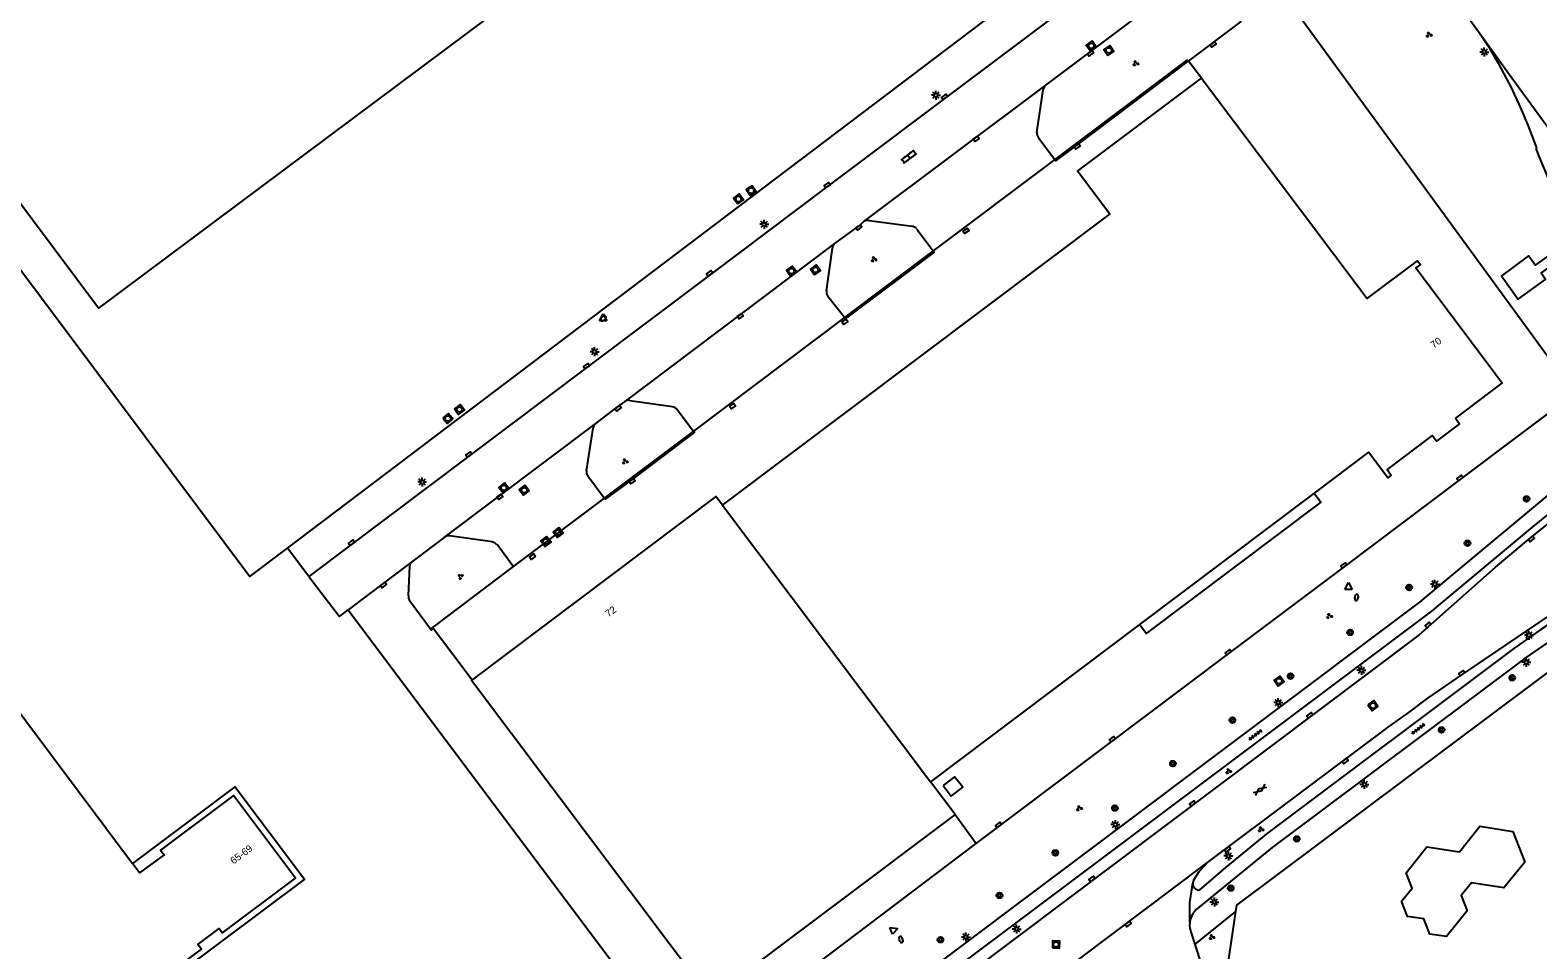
# Model space of a CAD drawing. Extents: x 130998 to 133001, y 398999 to 403002.
# Drawn here: x 131227 to 131437.4, y 399686.6 to 399814.9 of the extents above; entities that cross this region are included whole.
import ezdxf

# ---------------------------------------------------------------- set-up
doc = ezdxf.new("R2010")
doc.units = 0
for name, color, linetype in [('gg-afsc-hekwerk', 7, 'Continuous'), ('gg-anno-huisnummerreeks BGT', 7, 'Continuous'), ('gg-bbg-bijgebouw', 7, 'Continuous'), ('gg-bbg-hoofdgebouw', 7, 'Continuous'), ('gg-bbg-lage trafo', 7, 'Continuous'), ('gg-bbg-luifel en loopbrug', 7, 'Continuous'), ('gg-bbg-onder overbouw', 7, 'Continuous'), ('gg-bbg-pand overbouw', 7, 'Continuous'), ('gg-bbg-tussenscheiding', 7, 'Continuous'), ('gg-knt-verharding', 7, 'Continuous'), ('gg-knt-verharding nz', 7, 'Continuous'), ('gt-grn-groengrens', 7, 'Continuous'), ('gt-symb-boom', 7, 'Continuous'), ('gt-symb-brandkraan', 7, 'Continuous'), ('gt-symb-gesloten verharding', 7, 'Continuous'), ('gt-symb-groenvak', 7, 'Continuous'), ('gt-symb-klinker verharding', 7, 'Continuous'), ('gt-symb-kolk', 7, 'Continuous'), ('gt-symb-kolk center center', 7, 'Continuous'), ('gt-symb-lichtmast', 7, 'Continuous'), ('gt-symb-rioolschacht', 7, 'Continuous'), ('gt-symb-tegel verharding', 7, 'Continuous'), ('gt-symb-waterafsluiter', 7, 'Continuous')]:
    doc.layers.add(name, color=color, linetype=linetype)

# ---------------------------------------------------------------- blocks, each defined once
blk = doc.blocks.new('gt0-BOOM')
at = {"layer": 'gt-symb-boom'}
for radius in [0.4, 0.2]:
    blk.add_circle((0, 0), radius, dxfattribs=at)
blk = doc.blocks.new('gt0-TEG1')
at = {"layer": 'gt-symb-tegel verharding'}
for p, q in [((-1.12, 0), (1.12, 0)), ((-0.9, -0.25), (-0.9, 0.25)), ((-0.45, -0.25), (-0.45, 0.25)), ((0, -0.25), (0, 0.25)), ((0.45, -0.25), (0.45, 0.25)), ((0.9, -0.25), (0.9, 0.25))]:
    blk.add_line(p, q, dxfattribs=at)
blk = doc.blocks.new('gt0-LMAST')
at = {"layer": 'gt-symb-lichtmast'}
for p, q in [((-0.18, 0.17), (-0.45, 0.44)), ((-0.01, 0.25), (-0.01, 0.62)), ((0.17, 0.17), (0.44, 0.44)), ((-0.26, 0), (-0.63, 0)), ((-0.18, -0.18), (-0.45, -0.45)), ((-0.01, -0.25), (-0.01, -0.63)), ((0.44, -0.45), (0.17, -0.18)), ((0.24, 0), (0.62, 0))]:
    blk.add_line(p, q, dxfattribs=at)
blk.add_circle((-0.01, 0), 0.25, dxfattribs=at)
blk = doc.blocks.new('gt0-KOLK')
at = {"layer": 'gt-symb-kolk'}
blk.add_lwpolyline([(0, 0), (0.37, 0), (0.37, 0.4), (-0.38, 0.4), (-0.38, 0), (0, 0)], dxfattribs=at)
blk = doc.blocks.new('gt0-GRVAK')
at = {"layer": 'gt-symb-groenvak'}
for p, q in [((-0.11, 0.19), (-0.23, 0.24)), ((-0.18, 0.15), (0.09, 0.15)), ((-0.09, 0.21), (-0.16, 0.32)), ((-0.05, 0.21), (-0.05, 0.39)), ((0, 0.21), (0.06, 0.32)), ((0.01, 0.19), (0.13, 0.24)), ((0.26, -0.05), (0.2, 0.06)), ((0.3, -0.05), (0.3, 0.13)), ((0.35, -0.05), (0.41, 0.06)), ((-0.24, -0.23), (-0.36, -0.18)), ((-0.32, -0.26), (-0.05, -0.26)), ((-0.23, -0.21), (-0.29, -0.09)), ((-0.18, -0.2), (-0.18, -0.02)), ((-0.14, -0.21), (-0.07, -0.09)), ((-0.12, -0.23), (0, -0.18)), ((0.24, -0.07), (0.12, -0.02)), ((0.17, -0.11), (0.44, -0.11)), ((0.37, -0.07), (0.49, -0.02))]:
    blk.add_line(p, q, dxfattribs=at)
blk = doc.blocks.new('gt0-GESVH1')
at = {"layer": 'gt-symb-gesloten verharding'}
for p, q in [((-0.99, -0.26), (0.01, 0.24)), ((0.01, -0.26), (-0.99, 0.24)), ((0.01, 0.24), (1.01, -0.26)), ((1.01, 0.24), (0.01, -0.26))]:
    blk.add_line(p, q, dxfattribs=at)
blk = doc.blocks.new('gt0-RS')
at = {"layer": 'gt-symb-rioolschacht'}
blk.add_lwpolyline([(-0.5, -0.5), (0.5, -0.5), (0.5, 0.5), (-0.5, 0.5)], close=True, dxfattribs=at)
blk.add_circle((0, 0), 0.375, dxfattribs=at)
blk = doc.blocks.new('gt0-WAFSL')
at = {"layer": 'gt-symb-waterafsluiter'}
for p, q in [((-0.5, -0.33), (0, 0.67)), ((0, 0.67), (0.5, -0.33)), ((0.5, -0.33), (-0.5, -0.33))]:
    blk.add_line(p, q, dxfattribs=at)
blk = doc.blocks.new('gt0-BR')
at = {"layer": 'gt-symb-brandkraan'}
for centre, radius, start, end in [((-0.24, 0), 0.206, 107.5669, 252.4331), ((0.6, -2.66), 3, 106.892, 107.5669), ((0, -0.69), 0.938, 73.108, 106.892), ((-0.6, -2.66), 3, 72.4331, 73.108), ((0.24, 0), 0.206, 287.567, 72.4331), ((0.6, 2.66), 3, 252.4331, 253.108), ((0, 0.69), 0.938, 253.108, 286.8921), ((-0.6, 2.66), 3, 286.8921, 287.567)]:
    blk.add_arc(centre, radius, start, end, dxfattribs=at)
blk = doc.blocks.new('gt0-KL1')
at = {"layer": 'gt-symb-klinker verharding'}
for p, q in [((-1.15, 0.3), (1.15, 0.3)), ((-1, -0.3), (-1, 0.3)), ((-0.5, 0.3), (-0.5, 0.45)), ((0, -0.3), (0, 0.3)), ((0.5, 0.3), (0.5, 0.45)), ((1, -0.3), (1, 0.3)), ((-1.15, -0.3), (1.15, -0.3)), ((-0.5, -0.45), (-0.5, -0.3)), ((0.5, -0.45), (0.5, -0.3))]:
    blk.add_line(p, q, dxfattribs=at)
blk = doc.blocks.new('gt0-KOLKCC')
at = {"layer": 'gt-symb-kolk center center'}
blk.add_lwpolyline([(-0.38, 0.2), (0.38, 0.2), (0.38, -0.2), (-0.38, -0.2)], close=True, dxfattribs=at)

msp = doc.modelspace()

# ---------------------------------------------------------------- linework, layer by layer
at = {"layer": 'gg-afsc-hekwerk'}
for p, q in [((131388.66, 399810.58), (131388.59, 399810.52)), ((131390.47, 399808.21), (131388.66, 399810.58)), ((131370, 399796.86), (131353.02, 399784.09)), ((131353.02, 399784.09), (131340.64, 399774.78)), ((131340.64, 399774.78), (131319.59, 399758.95)), ((131319.59, 399758.95), (131307.15, 399749.59)), ((131307.15, 399749.59), (131294.45, 399740.04)), ((131294.45, 399740.04), (131283.17, 399731.56)), ((131283.17, 399731.56), (131282.91, 399731.36)), ((131283.17, 399731.56), (131283.3, 399731.39)), ((131283.3, 399731.39), (131288.72, 399724.24))]:
    msp.add_line(p, q, dxfattribs=at)
for points in [[(131075.66, 399982.17), (131257.69, 399738.64), (131262.93, 399742.61)], [(131262.93, 399742.61), (131396.05, 399843.43), (131394.77, 399845.15)], [(131388.59, 399810.52), (131388.43, 399810.72), (131370, 399796.86)], [(131395.26, 399691.89), (131395.4, 399692.77), (131442.64, 399728.16)], [(131392.53, 399678.08), (131393.29, 399678.64), (131395.26, 399691.89)]]:
    msp.add_lwpolyline(points, dxfattribs=at)
at = {"layer": 'gg-bbg-bijgebouw'}
msp.add_lwpolyline([(131418.4, 399693.37), (131419.85, 399695.18), (131419.01, 399697.32), (131421.9, 399700.91), (131426.46, 399700.22), (131429.33, 399703.8), (131433.9, 399703.09), (131435.58, 399698.81), (131432.68, 399695.22), (131428.14, 399695.92), (131426.7, 399694.14), (131427.55, 399691.99), (131424.66, 399688.4), (131422.35, 399688.73), (131421.51, 399690.87), (131419.24, 399691.23), (131418.4, 399693.37)], dxfattribs=at)
at = {"layer": 'gg-bbg-hoofdgebouw'}
for p in [(131381.81, 399731.95), (131356.08, 399705.42)]:
    msp.add_line(p, (131352.64, 399710.01), dxfattribs=at)
for points in [[(131336.13, 399850.49), (131236.57, 399776.11), (131107.17, 399949.27), (131206.75, 400023.65)], [(131000, 399908.83), (131054, 399949.18), (131181.45, 399778.6), (131241.3, 399698.61)], [(131323.66, 399748.61), (131377.69, 399789.23), (131373.19, 399795.22), (131390.47, 399808.21)], [(131390.47, 399808.21), (131413.6, 399777.46), (131420.63, 399782.72), (131421.01, 399782.21), (131420.38, 399781.75), (131432.43, 399765.67), (131425.9, 399760.75), (131426.49, 399759.96), (131423.27, 399757.54), (131422.68, 399758.33), (131416.36, 399753.61), (131416.96, 399752.82), (131416.45, 399752.43), (131413.78, 399755.99), (131406.21, 399750.27)], [(131323.66, 399748.61), (131322.72, 399749.82), (131288.72, 399724.24)], [(131321.83, 399679.96), (131288.6, 399724.15), (131288.72, 399724.24)], [(131229.94, 399670.94), (131250.92, 399686.63), (131250.43, 399687.29), (131253.41, 399689.53), (131253.89, 399688.94), (131264.08, 399696.57), (131255.42, 399708.08), (131245.24, 399700.47), (131245.72, 399699.82), (131242.29, 399697.28), (131241.3, 399698.61)], [(131356.08, 399705.42), (131321.95, 399679.8), (131321.83, 399679.96)]]:
    msp.add_lwpolyline(points, dxfattribs=at)
at = {"layer": 'gg-bbg-lage trafo'}
msp.add_lwpolyline([(131354.42, 399709.49), (131355.55, 399708.02), (131357.15, 399709.24), (131356.03, 399710.72), (131354.42, 399709.49)], dxfattribs=at)
at = {"layer": 'gg-bbg-luifel en loopbrug'}
msp.add_lwpolyline([(131229.94, 399670.94), (131230.43, 399670.29), (131265.32, 399696.38), (131255.6, 399709.31), (131241.3, 399698.61)], dxfattribs=at)
at = {"layer": 'gg-bbg-onder overbouw'}
msp.add_line((131406.21, 399750.27), (131381.81, 399731.95), dxfattribs=at)
at = {"layer": 'gg-bbg-pand overbouw'}
msp.add_lwpolyline([(131406.21, 399750.27), (131407.14, 399749.04), (131382.76, 399730.72), (131381.81, 399731.95)], dxfattribs=at)
at = {"layer": 'gg-bbg-tussenscheiding'}
msp.add_line((131323.66, 399748.61), (131352.64, 399710.01), dxfattribs=at)
at = {"layer": 'gg-knt-verharding'}
for p, q in [((131368.76, 399807.23), (131386.13, 399820.3)), ((131424.19, 399821.55), (131429.22, 399814.59)), ((131429.22, 399814.59), (131430.31, 399812.9)), ((131367.51, 399800.64), (131368.38, 399806.59)), ((131367.74, 399799.89), (131370, 399796.86)), ((131344.11, 399788.35), (131350.08, 399787.54)), ((131350.74, 399787.15), (131353.02, 399784.09)), ((131338.15, 399778.53), (131338.97, 399784.47)), ((131340.64, 399774.78), (131338.34, 399777.75)), ((131310.7, 399763.23), (131316.64, 399762.36)), ((131317.31, 399761.94), (131319.59, 399758.95)), ((131304.64, 399753.42), (131305.57, 399759.37)), ((131307.15, 399749.59), (131304.83, 399752.68)), ((131284.79, 399744.09), (131280.3, 399740.72)), ((131291.51, 399743.48), (131285.55, 399744.32)), ((131294.45, 399740.04), (131292.18, 399743.1)), ((131279.98, 399740.12), (131279.8, 399735.97)), ((131271.4, 399733.99), (131315.48, 399675.21)), ((131280.03, 399735.24), (131282.91, 399731.36)), ((131421.28, 399735.36), (131319.72, 399659.16)), ((131422.92, 399734.08), (131322.33, 399658.64)), ((131391.3, 399698.73), (131416.52, 399717.65)), ((131356.08, 399705.42), (131359.03, 399701.41)), ((131318.71, 399670.9), (131359.03, 399701.41)), ((131367.91, 399681.17), (131391.3, 399698.73)), ((131389.55, 399687.32), (131392.53, 399678.08))]:
    msp.add_line(p, q, dxfattribs=at)
for points in [[(131399.69, 399839.18), (131399.29, 399838.88), (131399.14, 399838.82), (131338.35, 399793.11), (131321.95, 399780.8), (131304.77, 399767.85), (131265.93, 399738.67)], [(131441.74, 399765.29), (131401.62, 399820.31), (131400.77, 399819.72), (131398.35, 399822.96)], [(131388.66, 399810.58), (131395.95, 399816.07), (131393.51, 399819.36)], [(131429.22, 399814.59), (131433.41, 399808.74), (131439.06, 399800.97)], [(131370, 399796.86), (131370.13, 399796.68), (131373.01, 399798.82), (131388.59, 399810.52)], [(131436.03, 399801.63), (131437.23, 399798.47), (131437.13, 399798.42)], [(131339.31, 399785.12), (131342.55, 399787.52), (131343.36, 399788.18)], [(131443.87, 399785.34), (131437.87, 399781.02), (131438.48, 399780.15), (131434.62, 399777.37), (131432.31, 399780.59), (131436.17, 399783.39), (131437.07, 399782.11), (131443.13, 399786.45)], [(131353.02, 399784.09), (131353.15, 399783.93), (131340.77, 399774.61), (131340.64, 399774.78)], [(131359.03, 399701.41), (131394.31, 399727.93), (131410.47, 399740.04), (131426.65, 399752.24), (131442.55, 399764.18), (131441.74, 399765.29)], [(131305.96, 399760.03), (131308.94, 399762.28), (131310.04, 399763.09)], [(131319.59, 399758.95), (131319.72, 399758.79), (131310.89, 399752.12), (131307.27, 399749.43), (131307.15, 399749.59)], [(131421.28, 399735.36), (131443, 399753.43), (131443.6, 399753.97)], [(131422.92, 399734.08), (131436.68, 399745.54), (131442.08, 399749.97), (131442, 399750.09), (131442.8, 399750.74)], [(131420.85, 399730.51), (131431.48, 399739.97), (131436.08, 399743.83), (131440.78, 399747.57), (131443.95, 399750.03)], [(131416.52, 399717.65), (131419.4, 399719.7), (131422.05, 399721.67), (131426.92, 399725.02), (131440.6, 399734.3), (131450.64, 399740.71)], [(131265.93, 399738.67), (131270.19, 399733.08), (131271.4, 399733.99)], [(131450.95, 399738.55), (131450.05, 399738.15), (131449.99, 399738.23), (131448.9, 399737.77), (131445.36, 399735.93), (131443.57, 399734.92), (131441.8, 399733.86), (131437.82, 399731.26), (131434.05, 399728.62)], [(131435.43, 399727.13), (131441.36, 399731.18), (131443.57, 399732.57), (131445.83, 399733.86), (131449.84, 399735.97), (131452.15, 399736.94), (131454.52, 399737.75)], [(131282.91, 399731.36), (131283.04, 399731.19), (131283.3, 399731.39)], [(131420.85, 399730.51), (131343.51, 399672.35), (131328.26, 399660.92)], [(131435.43, 399727.13), (131400.34, 399700.84), (131389.95, 399692.36)], [(131434.05, 399728.62), (131399.49, 399702.72), (131393.84, 399698.05), (131390.16, 399694.89)], [(131391.3, 399698.73), (131390.1, 399697.42), (131389.37, 399696.26), (131389.26, 399695.85)], [(131388.84, 399690.44), (131388.83, 399693.18), (131389.26, 399695.85)], [(131388.84, 399690.44), (131388.8, 399689.99), (131388.84, 399689.54), (131389.55, 399687.32)]]:
    msp.add_lwpolyline(points, dxfattribs=at)
for centre, radius, start, end in [((131377.87, 399779.19), 62.34, 21.0956, 32.7357), ((131369.36, 399806.44), 0.989, 127.328, 171.3017), ((131368.66, 399800.58), 1.15, 176.9316, 216.5512), ((131490.44, 399817.63), 56.66, 199.8121, 213.383), ((131343.99, 399787.14), 1.22, 84.3847, 121.237), ((131349.92, 399786.53), 1.03, 37.5941, 81.2239), ((131339.87, 399784.41), 0.901, 128.5462, 176.505), ((131339.2, 399778.37), 1.06, 171.5616, 215.5697), ((131310.55, 399762.29), 0.952, 81.4549, 122.9953), ((131316.49, 399761.38), 0.985, 34.114, 81.2895), ((131306.58, 399759.22), 1.02, 127.606, 171.6446), ((131305.77, 399753.3), 1.13, 173.9164, 213.7587), ((131285.5, 399743.1), 1.22, 87.8529, 125.822), ((131291.24, 399742.26), 1.25, 41.929, 77.6549), ((131280.94, 399739.99), 0.967, 131.1763, 172.0497), ((131280.86, 399735.9), 1.06, 175.8972, 218.1876), ((131390.19, 399695.82), 0.927, 178.0241, 268.2131), ((131391.82, 399690), 3.01, 128.2756, 171.5237)]:
    msp.add_arc(centre, radius, start, end, dxfattribs=at)
at = {"layer": 'gg-knt-verharding nz'}
for p, q in [((131343.36, 399788.18), (131368.76, 399807.23)), ((131310.04, 399763.09), (131339.31, 399785.12)), ((131284.79, 399744.09), (131305.96, 399760.03)), ((131280.3, 399740.72), (131271.4, 399733.99))]:
    msp.add_line(p, q, dxfattribs=at)
at = {"layer": 'gt-grn-groengrens'}
for p, q in [((131265.93, 399738.67), (131262.93, 399742.61)), ((131389.55, 399687.32), (131395.26, 399691.89))]:
    msp.add_line(p, q, dxfattribs=at)

# ---------------------------------------------------------------- block references
at = {"layer": 'gt-symb-boom', "rotation": -90.00000000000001}
for p in [(131435.83, 399749.48), (131427.59, 399743.29), (131419.45, 399737.12), (131411.2, 399730.86), (131402.9, 399724.75), (131433.83, 399724.52), (131394.78, 399718.61), (131423.97, 399717.25), (131386.49, 399712.54), (131378.39, 399706.34), (131403.76, 399702.04), (131370.08, 399700.08), (131394.56, 399695.18), (131362.29, 399694.15), (131354.04, 399687.97)]:
    msp.add_blockref('gt0-BOOM', p, dxfattribs=at)
at = {"layer": 'gt-symb-brandkraan'}
for p, rotation in [((131307.01, 399774.68), 39.27731149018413), ((131412.1, 399735.73), 79.56697526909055), ((131348.54, 399688), 110.42861714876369)]:
    msp.add_blockref('gt0-BR', p, dxfattribs=dict(at, rotation=rotation))
at = {"layer": 'gt-symb-gesloten verharding', "rotation": 36.86989764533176}
msp.add_blockref('gt0-GESVH1', (131398.64, 399708.88), dxfattribs=at)
at = {"layer": 'gt-symb-groenvak'}
for p in [(131422.2, 399814.27), (131381.28, 399810.27), (131344.75, 399782.93), (131310.03, 399754.72), (131408.3, 399733.14), (131394.23, 399711.49), (131373.41, 399706.33), (131398.74, 399703.37), (131391.9, 399688.33)]:
    msp.add_blockref('gt0-GRVAK', p, dxfattribs=at)
at = {"layer": 'gt-symb-groenvak', "rotation": 36.95012773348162}
msp.add_blockref('gt0-GRVAK', (131287.07, 399738.65), dxfattribs=at)
at = {"layer": 'gt-symb-klinker verharding', "rotation": 36.869897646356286}
msp.add_blockref('gt0-KL1', (131349.65, 399797.23), dxfattribs=at)
at = {"layer": 'gt-symb-kolk'}
for p, rotation in [((131391.96, 399813.05), -143.25620330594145), ((131374.87, 399811.82), -143.0498722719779), ((131354.73, 399805.43), 36.95012773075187), ((131373.01, 399798.82), -143.41657886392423), ((131338.35, 399793.11), 36.869897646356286), ((131342.55, 399787.52), -142.5571636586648), ((131321.95, 399780.8), 37.030389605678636), ((131304.77, 399767.85), 36.95012773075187), ((131308.94, 399762.28), -142.92387968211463), ((131288.38, 399755.53), 36.95012773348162), ((131310.89, 399752.12), -142.92387968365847), ((131426.65, 399752.24), 36.95012773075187), ((131436.37, 399744.06), -140.8839108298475), ((131272, 399743.22), 36.869897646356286), ((131410.47, 399740.04), 37.030389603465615), ((131276.22, 399737.63), -142.8993130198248), ((131422.25, 399731.76), 41.67635773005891), ((131394.31, 399727.93), 36.78969964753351), ((131426.92, 399725.02), 34.48490803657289), ((131405.71, 399719.12), 36.99589775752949), ((131378.15, 399715.79), 36.95012773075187), ((131410.39, 399713.05), -143.0041022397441), ((131389.36, 399706.83), 36.86989764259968), ((131362.26, 399703.83), 36.95012773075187), ((131393.99, 399700.75), -143.0041022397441), ((131375.32, 399696.28), 36.869897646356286), ((131380.1, 399690.32), -143.54278991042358)]:
    msp.add_blockref('gt0-KOLK', p, dxfattribs=dict(at, rotation=rotation))
at = {"layer": 'gt-symb-kolk center center'}
for p, rotation in [((131359.04, 399799.72), 34.40523428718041), ((131357.61, 399786.9), 32.959009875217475), ((131326.11, 399774.98), 34.119062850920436), ((131340.71, 399774.19), 34.19864361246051), ((131325.02, 399762.43), 36.090567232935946), ((131292.57, 399749.76), 34.48490803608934), ((131297.11, 399741.44), -143.0041022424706)]:
    msp.add_blockref('gt0-KOLKCC', p, dxfattribs=dict(at, rotation=rotation))
at = {"layer": 'gt-symb-lichtmast'}
for p in [(131429.94, 399811.85), (131353.42, 399805.83), (131329.46, 399787.81), (131305.79, 399770.02), (131281.74, 399751.85), (131423.04, 399737.59), (131436.16, 399730.47), (131435.8, 399726.7), (131412.8, 399725.57), (131401.19, 399721.05), (131413.2, 399709.65), (131378.47, 399704.04), (131394.23, 399699.66), (131392.28, 399693.23), (131364.69, 399689.46), (131357.6, 399688.34)]:
    msp.add_blockref('gt0-LMAST', p, dxfattribs=at)
at = {"layer": 'gt-symb-rioolschacht'}
for p, rotation in [((131375.1, 399812.7), -144.2758651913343), ((131377.54, 399812.08), 33.24493723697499), ((131327.63, 399792.5), 33.37220238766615), ((131325.87, 399791.34), 35.59763150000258), ((131333.26, 399781.28), 35.39110751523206), ((131336.61, 399781.44), 35.231357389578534), ((131285.32, 399760.72), -49.46084825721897), ((131286.93, 399761.96), -143.7030410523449), ((131293.13, 399751.02), -141.37599601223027), ((131295.97, 399750.7), -143.3364075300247), ((131299.01, 399743.56), -142.5571636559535), ((131300.71, 399744.81), -143.04987226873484), ((131401.3, 399724.07), 36.216884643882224), ((131414.4, 399720.63), -53.70304105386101), ((131370.18, 399687.3), -1.8346729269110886)]:
    msp.add_blockref('gt0-RS', p, dxfattribs=dict(at, rotation=rotation))
at = {"layer": 'gt-symb-tegel verharding'}
for p, rotation in [((131398.01, 399716.54), 36.50328298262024), ((131420.74, 399717.38), 36.86989764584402)]:
    msp.add_blockref('gt0-TEG1', p, dxfattribs=dict(at, rotation=rotation))
at = {"layer": 'gt-symb-waterafsluiter'}
for p in [(131306.98, 399774.66), (131410.99, 399737.17)]:
    msp.add_blockref('gt0-WAFSL', p, dxfattribs=at)
at = {"layer": 'gt-symb-waterafsluiter', "rotation": -69.5713828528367}
msp.add_blockref('gt0-WAFSL', (131347.47, 399689.31), dxfattribs=at)

# ---------------------------------------------------------------- texts
at = {"layer": 'gg-anno-huisnummerreeks BGT'}
for s, rotation, p in [('70', 36.9, (131422.89, 399770.44)), ('72', 37, (131307.74, 399732.92)), ('65-69', 36.9, (131255.43, 399698.45))]:
    msp.add_text(s, height=1, rotation=rotation, dxfattribs=at).set_placement(p)

doc.saveas('drawing.dxf')
